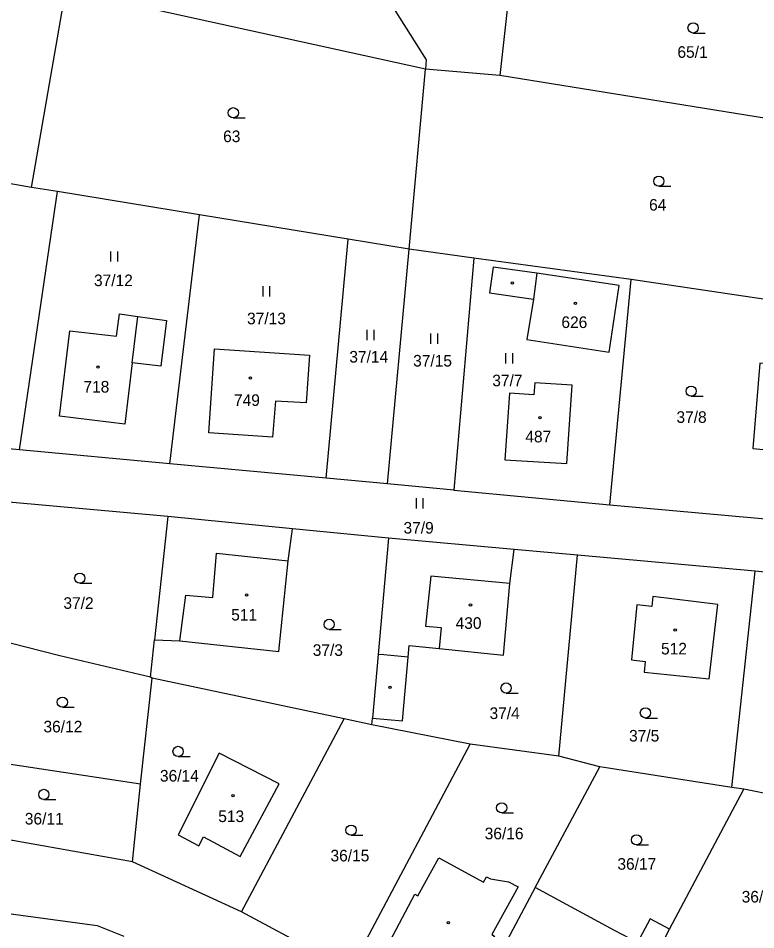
# Model space of a CAD drawing. Extents: x -794765 to -785424, y -1118958 to -1108731.
# Drawn here: x -788111.9 to -788003.9, y -1116612.4 to -1116478.9 of the extents above; entities that cross this region are included whole.
import ezdxf

# ---------------------------------------------------------------- set-up
doc = ezdxf.new("R2010")
doc.units = 0
for name, color, linetype in [('Level 66', 7, 'Continuous'), ('Level 75', 7, 'Continuous'), ('Level 76', 7, 'Continuous'), ('Level 77', 7, 'Continuous'), ('Level 79', 7, 'Continuous')]:
    doc.layers.add(name, color=color, linetype=linetype)

msp = doc.modelspace()

# ---------------------------------------------------------------- linework, layer by layer
at = {"layer": 'Level 66'}
for p, q in [((-788013.07, -1116481.08), (-788011.32, -1116481.08)), ((-788080.39, -1116493.5), (-788078.64, -1116493.5)), ((-788018.08, -1116503.52), (-788016.33, -1116503.52)), ((-788098.32, -1116514.55), (-788098.32, -1116513.05)), ((-788097.32, -1116514.55), (-788097.32, -1116513.05)), ((-788076.04, -1116519.65), (-788076.04, -1116518.15)), ((-788075.04, -1116519.65), (-788075.04, -1116518.15)), ((-788060.78, -1116526.04), (-788060.78, -1116524.54)), ((-788059.78, -1116526.04), (-788059.78, -1116524.54)), ((-788051.45, -1116526.58), (-788051.45, -1116525.08)), ((-788050.45, -1116526.58), (-788050.45, -1116525.08)), ((-788040.48, -1116529.47), (-788040.48, -1116527.97)), ((-788039.48, -1116529.47), (-788039.48, -1116527.97)), ((-788013.34, -1116534.27), (-788011.59, -1116534.27)), ((-788053.58, -1116550.7), (-788053.58, -1116549.2)), ((-788052.58, -1116550.7), (-788052.58, -1116549.2)), ((-788102.88, -1116561.65), (-788101.13, -1116561.65)), ((-788066.35, -1116568.41), (-788064.6, -1116568.41)), ((-788040.45, -1116577.73), (-788038.7, -1116577.73)), ((-788105.42, -1116579.8), (-788103.67, -1116579.8)), ((-788020.04, -1116581.38), (-788018.29, -1116581.38)), ((-788088.48, -1116587.02), (-788086.73, -1116587.02)), ((-788108.14, -1116593.31), (-788106.39, -1116593.31)), ((-788041.09, -1116595.28), (-788039.34, -1116595.28)), ((-788063.15, -1116598.54), (-788061.4, -1116598.54)), ((-788021.34, -1116599.96), (-788019.59, -1116599.96))]:
    msp.add_line(p, q, dxfattribs=at)
for centre in [(-788013.07, -1116480.33), (-788080.39, -1116492.75), (-788018.08, -1116502.77), (-788013.34, -1116533.52), (-788102.88, -1116560.9), (-788066.35, -1116567.66), (-788040.45, -1116576.98), (-788105.42, -1116579.05), (-788020.04, -1116580.63), (-788088.48, -1116586.27), (-788108.14, -1116592.56), (-788041.09, -1116594.53), (-788063.15, -1116597.79), (-788021.34, -1116599.21)]:
    msp.add_circle(centre, 0.75, dxfattribs=at)
at = {"layer": 'Level 75'}
for p, q in [((-788039.3, -1116468.86), (-788041.37, -1116487.28)), ((-788109.95, -1116503.68), (-788104.94, -1116474.74)), ((-788054.66, -1116512.7), (-788052.25, -1116486.37)), ((-788041.37, -1116487.28), (-788052.25, -1116486.37)), ((-787983.56, -1116496.62), (-788041.37, -1116487.28)), ((-788109.95, -1116503.68), (-788124.03, -1116501.31)), ((-788106.14, -1116504.3), (-788109.95, -1116503.68)), ((-788111.72, -1116542.12), (-788106.14, -1116504.3)), ((-788085.32, -1116507.7), (-788106.14, -1116504.3)), ((-788089.68, -1116544.15), (-788085.32, -1116507.7)), ((-788063.56, -1116511.25), (-788085.32, -1116507.7)), ((-788066.77, -1116546.26), (-788063.56, -1116511.25)), ((-788054.66, -1116512.7), (-788063.56, -1116511.25)), ((-788057.81, -1116547.09), (-788054.66, -1116512.7)), ((-788045.15, -1116514.04), (-788054.66, -1116512.7)), ((-788045.15, -1116514.04), (-788048.11, -1116547.99)), ((-788022.11, -1116517.15), (-788045.15, -1116514.04)), ((-788025.28, -1116550.14), (-788022.11, -1116517.15)), ((-788111.72, -1116542.12), (-788134.1, -1116540.06)), ((-788089.68, -1116544.15), (-788111.72, -1116542.12)), ((-788066.77, -1116546.26), (-788089.68, -1116544.15)), ((-788057.81, -1116547.09), (-788066.77, -1116546.26)), ((-788048.11, -1116547.99), (-788057.81, -1116547.09)), ((-788048.11, -1116547.99), (-788025.28, -1116550.14)), ((-788089.97, -1116551.89), (-788113.27, -1116549.78)), ((-788089.97, -1116551.89), (-788091.91, -1116569.93)), ((-788071.72, -1116553.67), (-788089.97, -1116551.89)), ((-788057.68, -1116555.04), (-788071.72, -1116553.67)), ((-788039.27, -1116556.68), (-788057.68, -1116555.04)), ((-788030.01, -1116557.51), (-788039.27, -1116556.68)), ((-788032.7, -1116586.96), (-788030.01, -1116557.51)), ((-788003.96, -1116559.88), (-788030.01, -1116557.51)), ((-788007.41, -1116591.53), (-788003.96, -1116559.88)), ((-788092.5, -1116575.4), (-788091.91, -1116569.93)), ((-788094, -1116591.05), (-788092.27, -1116575.53)), ((-788092.27, -1116575.53), (-788092.5, -1116575.4)), ((-788064.18, -1116581.51), (-788092.27, -1116575.53)), ((-788060.12, -1116582.37), (-788060.03, -1116581.42)), ((-788079.2, -1116609.74), (-788064.18, -1116581.51)), ((-788060.12, -1116582.37), (-788064.18, -1116581.51)), ((-788045.69, -1116585.22), (-788060.12, -1116582.37)), ((-788063.25, -1116618.28), (-788045.69, -1116585.22)), ((-788032.7, -1116586.96), (-788045.69, -1116585.22)), ((-788094, -1116591.05), (-788120.98, -1116586.96)), ((-788026.71, -1116588.5), (-788032.7, -1116586.96)), ((-788036.18, -1116606.2), (-788026.71, -1116588.5)), ((-788007.41, -1116591.53), (-788026.71, -1116588.5)), ((-788095.16, -1116602.44), (-788094, -1116591.05)), ((-788016.5, -1116612.29), (-788005.61, -1116591.81)), ((-788005.61, -1116591.81), (-788007.41, -1116591.53)), ((-787989.23, -1116595.12), (-788005.61, -1116591.81)), ((-788095.16, -1116602.44), (-788123.23, -1116597.44)), ((-788079.2, -1116609.74), (-788095.16, -1116602.44)), ((-788036.18, -1116606.2), (-788047.19, -1116626.8)), ((-788063.25, -1116618.28), (-788079.2, -1116609.74)), ((-788017.25, -1116613.7), (-788016.5, -1116612.29))]:
    msp.add_line(p, q, dxfattribs=at)
for points in [[(-788070.15, -1116456.47), (-788052.14, -1116485), (-788052.25, -1116486.37)], [(-788052.25, -1116486.37), (-788061.11, -1116484.42), (-788104.94, -1116474.74)], [(-788023.87, -1116518.04), (-788035.94, -1116516.23), (-788042.35, -1116515.34), (-788042.88, -1116519.14), (-788036.45, -1116520.03), (-788037.43, -1116525.97)], [(-787982.24, -1116523.12), (-787996.84, -1116520.93), (-788002.12, -1116520.14), (-788022.11, -1116517.15)], [(-788037.43, -1116525.97), (-788025.33, -1116527.79), (-788023.87, -1116518.04)], [(-788105.86, -1116537.2), (-788104.33, -1116524.66), (-788097.47, -1116525.47), (-788097.07, -1116522.21), (-788094.36, -1116522.56), (-788090.19, -1116523.16), (-788091.01, -1116529.88), (-788095.19, -1116529.36), (-788096.28, -1116538.36), (-788105.86, -1116537.2)], [(-788083.12, -1116527.32), (-788069.25, -1116528.23), (-788069.74, -1116535.24), (-788074.21, -1116534.99), (-788074.63, -1116540.24), (-788083.99, -1116539.62), (-788083.12, -1116527.32)], [(-787988.13, -1116530.85), (-788003.29, -1116529.42), (-788004.34, -1116541.92), (-787989.3, -1116543.34), (-787988.13, -1116530.85)], [(-788036.38, -1116534.06), (-788039.96, -1116533.81), (-788040.61, -1116543.57), (-788031.57, -1116544.12), (-788030.77, -1116532.66), (-788036.26, -1116532.28), (-788036.38, -1116534.06)], [(-788025.28, -1116550.14), (-787989.97, -1116553.34), (-787985.96, -1116553.71)], [(-788091.91, -1116569.93), (-788088.21, -1116570.08), (-788073.74, -1116571.64), (-788072.35, -1116558.37), (-788071.72, -1116553.67)], [(-788057.68, -1116555.04), (-788059.19, -1116572.07), (-788060.03, -1116581.42)], [(-788060.03, -1116581.42), (-788055.63, -1116581.81), (-788054.77, -1116572.46), (-788054.62, -1116570.76), (-788050.26, -1116571.21), (-788040.82, -1116572.17), (-788039.88, -1116561.69), (-788039.27, -1116556.68)], [(-787982.26, -1116563.06), (-787984.82, -1116561.8), (-788003.96, -1116559.88)], [(-788010.73, -1116575.65), (-788009.44, -1116564.74), (-788018.98, -1116563.6), (-788019.12, -1116565.03), (-788021.28, -1116564.8), (-788022.07, -1116572.87), (-788020.07, -1116573.1), (-788020.23, -1116574.64), (-788010.73, -1116575.65)], [(-788092.5, -1116575.4), (-788105.8, -1116572.26), (-788115.6, -1116569.8)], [(-788079.38, -1116601.65), (-788073.68, -1116591.03), (-788082.45, -1116586.54), (-788088.48, -1116598.48), (-788085.46, -1116600.08), (-788084.75, -1116598.76), (-788079.38, -1116601.65)], [(-788053.35, -1116607.41), (-788050.31, -1116601.84), (-788043.76, -1116605.42), (-788043.33, -1116604.62), (-788042.73, -1116604.94), (-788040.08, -1116605.37), (-788038.7, -1116606.11), (-788042.55, -1116613.09), (-788042.16, -1116613.3), (-788047.2, -1116622.79), (-788058.81, -1116616.61), (-788053.79, -1116607.18), (-788053.35, -1116607.41)], [(-788154.41, -1116604.78), (-788123.26, -1116608.66), (-788114.37, -1116609.85), (-788100.34, -1116611.74), (-788096.4, -1116613.31)], [(-788016.5, -1116612.29), (-788019.37, -1116610.76), (-788021.22, -1116614.24), (-788024.55, -1116612.47), (-788036.18, -1116606.2)]]:
    msp.add_lwpolyline(points, dxfattribs=at)
at = {"layer": 'Level 77'}
for p, q in [((-788035.94, -1116516.23), (-788036.45, -1116520.03)), ((-788095.19, -1116529.36), (-788094.36, -1116522.56)), ((-788083.37, -1116563.71), (-788082.86, -1116557.26)), ((-788082.86, -1116557.26), (-788072.35, -1116558.37)), ((-788051.48, -1116560.6), (-788052.23, -1116567.91)), ((-788039.88, -1116561.69), (-788051.48, -1116560.6)), ((-788088.21, -1116570.08), (-788087.36, -1116563.39)), ((-788087.36, -1116563.39), (-788083.37, -1116563.71)), ((-788052.23, -1116567.91), (-788049.97, -1116568.13)), ((-788049.97, -1116568.13), (-788050.26, -1116571.21)), ((-788058.34, -1116572.14), (-788059.19, -1116572.07)), ((-788054.77, -1116572.46), (-788058.34, -1116572.14))]:
    msp.add_line(p, q, dxfattribs=at)
at = {"layer": 'Level 79'}
for centre in [(-788039.52, -1116517.67), (-788030.3, -1116520.64), (-788100.22, -1116529.99), (-788077.89, -1116531.6), (-788035.48, -1116537.41), (-788078.44, -1116563.36), (-788045.66, -1116564.81), (-788015.69, -1116568.5), (-788057.43, -1116576.87), (-788080.42, -1116592.73), (-788048.9, -1116611.33)]:
    msp.add_circle(centre, 0.175, dxfattribs=at)

# ---------------------------------------------------------------- texts
at = {"layer": 'Level 76'}
for s, p in [('65/1', (-788015.36, -1116484.71)), ('63', (-788081.88, -1116497.05)), ('64', (-788019.51, -1116507.08)), ('37/12', (-788100.79, -1116518.14)), ('37/13', (-788078.38, -1116523.72)), ('626', (-788032.35, -1116524.27)), ('37/14', (-788063.4, -1116529.33)), ('37/15', (-788054.06, -1116529.91)), ('718', (-788102.34, -1116533.72)), ('37/7', (-788042.47, -1116532.8)), ('749', (-788080.29, -1116535.68)), ('37/8', (-788015.5, -1116538.16)), ('487', (-788037.63, -1116541.02)), ('37/9', (-788055.47, -1116554.37)), ('37/2', (-788105.27, -1116565.39)), ('511', (-788080.7, -1116567.1)), ('430', (-788047.84, -1116568.32)), ('37/3', (-788068.76, -1116572.28)), ('512', (-788017.76, -1116572.07)), ('37/4', (-788042.87, -1116581.52)), ('36/12', (-788108.19, -1116583.48)), ('37/5', (-788022.44, -1116584.82)), ('36/14', (-788091.13, -1116590.68)), ('36/11', (-788110.92, -1116596.97)), ('513', (-788082.59, -1116596.61)), ('36/16', (-788043.58, -1116599.13)), ('36/15', (-788066.16, -1116602.37)), ('36/17', (-788024.15, -1116603.59)), ('36/18', (-788005.95, -1116608.39))]:
    msp.add_text(s, height=1.7, dxfattribs=at).set_placement(p)

doc.saveas('drawing.dxf')
